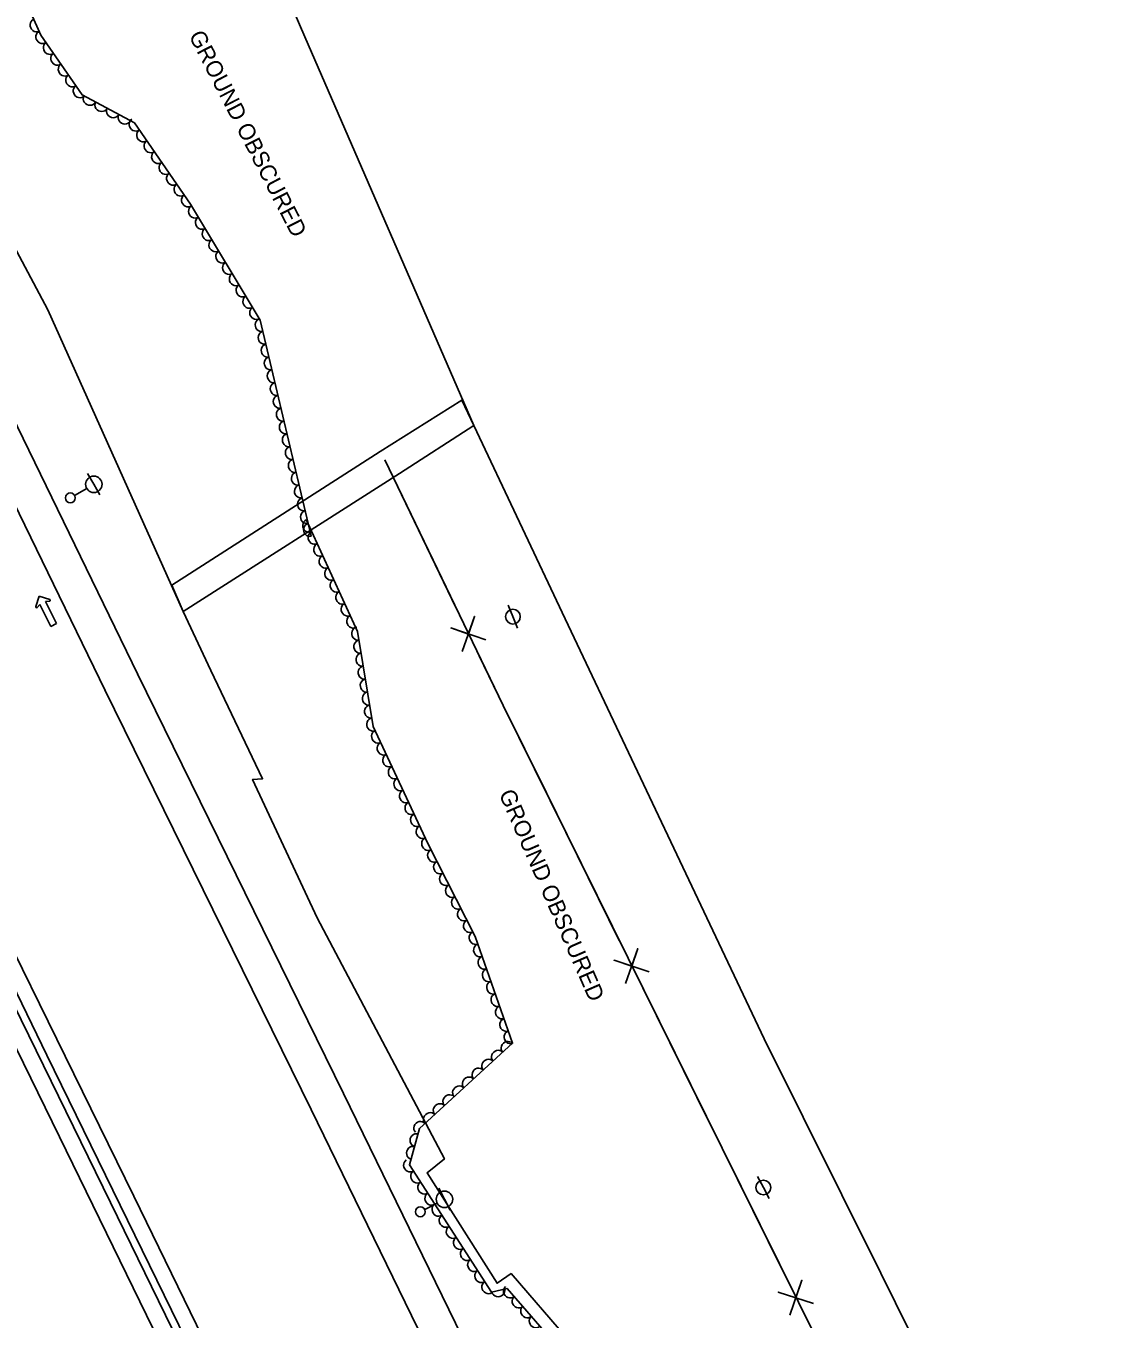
# Model space of a CAD drawing. Extents: x 1746719 to 1766531, y 631721 to 662391.
# Drawn here: x 1763670.9 to 1763998.3, y 634787.8 to 635180.8 of the extents above; entities that cross this region are included whole.
import ezdxf

# ---------------------------------------------------------------- set-up
doc = ezdxf.new("R2010")
doc.units = 0
for name, color, linetype in [('SURVEY - AERIAL SURVEY - Photo Control - Points - Elevations', 7, 'Continuous'), ('SURVEY - AERIAL SURVEY - Photo Control - Points - Locators', 7, 'Continuous'), ('SURVEY - AERIAL SURVEY - Photo Control - Points - Numbers', 7, 'Continuous'), ('SURVEY - AERIAL SURVEY - Photo Control with Text', 7, 'Continuous'), ('SURVEY - CENTERLINE - Existing Roads - Development', 7, 'Continuous'), ('SURVEY - CENTERLINE - Existing Roads Curve Text', 7, 'Continuous')]:
    doc.layers.add(name, color=color, linetype=linetype)

msp = doc.modelspace()

# ---------------------------------------------------------------- linework, layer by layer
at = {"layer": 'SURVEY - AERIAL SURVEY - Photo Control - Points - Elevations'}
for points in [[(1763704.89, 634983.66), (1763640.33, 635116.26), (1763572.67, 635254.52), (1763501.45, 635399.63), (1763427.19, 635551.31), (1763340.37, 635728.58), (1763263.89, 635885.41), (1763187.43, 636041.67), (1763122.68, 636173.79), (1763042.99, 636337.18), (1762975.48, 636475.16), (1762847.24, 636736.51)], [(1763695, 634978.85), (1763630.44, 635111.43), (1763562.79, 635249.68), (1763491.57, 635394.79), (1763417.31, 635546.47), (1763330.49, 635723.75), (1763254.01, 635880.59), (1763177.55, 636036.83), (1763112.8, 636168.96), (1763033.11, 636332.35), (1762965.6, 636470.32), (1762837.37, 636731.67)], [(1764350.74, 633663.32), (1764285.66, 633796.87), (1764204.96, 633961.28), (1764082.89, 634211.1), (1763977.4, 634426.7), (1763851.43, 634684.12), (1763767.48, 634856.35), (1763704.77, 634983.91)], [(1764340.85, 633658.5), (1764275.78, 633792.04), (1764195.08, 633956.44), (1764073, 634206.27), (1763967.52, 634421.86), (1763841.54, 634679.29), (1763757.6, 634851.52), (1763694.9, 634979.06)], [(1764286.91, 633632.22), (1764221.88, 633765.68), (1764141.2, 633930.05), (1764019.1, 634179.91), (1763913.63, 634395.49), (1763787.63, 634652.96), (1763703.71, 634825.14), (1763641.05, 634952.58)], [(1763630.83, 634945.82), (1763681.1, 634843.13), (1763756.43, 634688.91), (1763840.36, 634517.91), (1763911.67, 634371.12), (1763995.88, 634198.93), (1764084.74, 634017.62), (1764168.83, 633846.36), (1764236.28, 633708.97), (1764276.55, 633626.71)]]:
    msp.add_lwpolyline(points, dxfattribs=at)
at = {"layer": 'SURVEY - AERIAL SURVEY - Photo Control - Points - Locators'}
for p, q in [((1763673.88, 635004.32), (1763674.95, 635007.52)), ((1763674.95, 635007.52), (1763673.88, 635004.32)), ((1763674.95, 635007.52), (1763678.15, 635006.45)), ((1763674.95, 635007.52), (1763678.15, 635006.45)), ((1763678.09, 635005.97), (1763676.86, 635005.88)), ((1763676.86, 635005.88), (1763678.09, 635005.97)), ((1763676.86, 635005.88), (1763680.21, 634999.15)), ((1763680.21, 634999.15), (1763676.86, 635005.88)), ((1763675.1, 635005.01), (1763674.29, 635004.08)), ((1763675.1, 635005.01), (1763674.29, 635004.08)), ((1763678.45, 634998.27), (1763675.1, 635005.01)), ((1763678.45, 634998.27), (1763675.1, 635005.01)), ((1763680.21, 634999.15), (1763678.45, 634998.27)), ((1763678.45, 634998.27), (1763680.21, 634999.15))]:
    msp.add_line(p, q, dxfattribs=at)
for points in [[(1763548.12, 635593.75), (1763602.09, 635502.11), (1763634.72, 635435.11), (1763654.54, 635394.31), (1763687.84, 635325.87), (1763724.41, 635250.07), (1763755.64, 635177.54), (1763807.05, 635059.35), (1763784.48, 635044.83), (1763718.75, 635002.85), (1763677.55, 635094.54), (1763623.88, 635195.58), (1763597, 635259.5), (1763593.85, 635330.55), (1763534.99, 635419.78), (1763534.47, 635448.54), (1763499.23, 635506.99)], [(1763835.56, 634781.82), (1763818.39, 634801.6), (1763814.1, 634798.67), (1763792.85, 634832.25), (1763798.09, 634836.48), (1763759.48, 634909.75), (1763739.82, 634951.81), (1763742.83, 634951.99), (1763727.13, 634984.93), (1763718.75, 635002.85), (1763715.23, 635010.81), (1763778.62, 635051.46), (1763803.37, 635067.03), (1763807.05, 635059.35), (1763834.8, 635000.64), (1763895.3, 634872.94), (1763930.71, 634801.72), (1763988.62, 634684.69)]]:
    msp.add_lwpolyline(points, dxfattribs=at)
for centre, start, end in [((1763678.08, 635006.21), 273.9629, 71.4112), ((1763678.08, 635006.21), 273.9629, 71.4112), ((1763674.11, 635004.24), 161.4112, 318.9044), ((1763674.11, 635004.24), 161.4112, 318.9044)]:
    msp.add_arc(centre, 0.246, start, end, dxfattribs=at)
at = {"layer": 'SURVEY - AERIAL SURVEY - Photo Control - Points - Numbers'}
for points in [[(1763635.49, 634947.88), (1763696.6, 634823.22), (1763800.9, 634609.62), (1763896.95, 634413.45), (1764004.19, 634194.3), (1764106.63, 633984.76), (1764197.37, 633799.63), (1764281.43, 633628.12)], [(1764283.41, 633629.46), (1764202.99, 633793.6), (1764120.58, 633962.6), (1764047.91, 634111.29), (1763960.25, 634289.05), (1763909.33, 634393.41), (1763836.64, 634541.81), (1763766.39, 634685.66), (1763677.3, 634867.98), (1763637.77, 634949.46)]]:
    msp.add_lwpolyline(points, dxfattribs=at)
at = {"layer": 'SURVEY - AERIAL SURVEY - Photo Control with Text'}
for points in [[(1763757.64, 635025.71), (1763742.13, 635091.38), (1763720.93, 635126.6), (1763703.87, 635151.31), (1763687.97, 635159.85), (1763675.45, 635177.97), (1763662.35, 635207.2), (1763654.03, 635236.26), (1763644.46, 635264.44), (1763632.66, 635291.09), (1763622.64, 635310.8), (1763612.46, 635333.4), (1763601.95, 635344.88), (1763587.74, 635357.25), (1763574.88, 635360.32), (1763566.88, 635364.92), (1763562.53, 635380.37), (1763564.66, 635403.17), (1763569.57, 635419.76), (1763566.76, 635439.27), (1763560.89, 635459.91), (1763547.84, 635480.28), (1763536.92, 635496.09), (1763521.53, 635518.35)], [(1763833.04, 634778.78), (1763817.14, 634797.12), (1763812.4, 634795.92), (1763787.47, 634834.67), (1763790.56, 634845.74), (1763818.82, 634871.62), (1763807.42, 634904.01), (1763793.05, 634932.3), (1763776.45, 634967.87), (1763771.72, 634996.72), (1763756.04, 635030.82)]]:
    msp.add_lwpolyline(points, dxfattribs=at)
for centre, major_axis in [((1763674.09, 635181), (-0.82, 1.83)), ((1763675.84, 635177.41), (-1.14, 1.65)), ((1763678.11, 635174.12), (-1.14, 1.65)), ((1763680.39, 635170.83), (-1.14, 1.65)), ((1763682.66, 635167.54), (-1.14, 1.65)), ((1763684.93, 635164.24), (-1.14, 1.65)), ((1763687.21, 635160.95), (-1.14, 1.65)), ((1763690.31, 635158.59), (-1.76, 0.95)), ((1763693.84, 635156.7), (-1.76, 0.95)), ((1763697.36, 635154.8), (-1.76, 0.95)), ((1763700.88, 635152.91), (-1.76, 0.95)), ((1763704.22, 635150.81), (-1.14, 1.65)), ((1763706.49, 635147.51), (-1.14, 1.65)), ((1763708.76, 635144.22), (-1.14, 1.65)), ((1763711.03, 635140.93), (-1.14, 1.65)), ((1763713.31, 635137.64), (-1.14, 1.65)), ((1763715.58, 635134.35), (-1.14, 1.65)), ((1763717.85, 635131.06), (-1.14, 1.65)), ((1763720.13, 635127.77), (-1.14, 1.65)), ((1763722.26, 635124.39), (-1.03, 1.71)), ((1763724.33, 635120.96), (-1.03, 1.71)), ((1763726.39, 635117.53), (-1.03, 1.71)), ((1763728.45, 635114.11), (-1.03, 1.71)), ((1763730.51, 635110.68), (-1.03, 1.71)), ((1763732.58, 635107.25), (-1.03, 1.71)), ((1763734.64, 635103.82), (-1.03, 1.71)), ((1763736.7, 635100.4), (-1.03, 1.71)), ((1763738.77, 635096.97), (-1.03, 1.71)), ((1763740.83, 635093.54), (-1.03, 1.71)), ((1763742.47, 635089.94), (-0.46, 1.95)), ((1763743.39, 635086.05), (-0.46, 1.95)), ((1763744.31, 635082.16), (-0.46, 1.95)), ((1763745.23, 635078.27), (-0.46, 1.95)), ((1763746.15, 635074.37), (-0.46, 1.95)), ((1763747.07, 635070.48), (-0.46, 1.95)), ((1763747.99, 635066.59), (-0.46, 1.95)), ((1763748.91, 635062.69), (-0.46, 1.95)), ((1763749.83, 635058.8), (-0.46, 1.95)), ((1763750.74, 635054.91), (-0.46, 1.95)), ((1763751.66, 635051.02), (-0.46, 1.95)), ((1763752.58, 635047.12), (-0.46, 1.95)), ((1763753.5, 635043.23), (-0.46, 1.95)), ((1763754.42, 635039.34), (-0.46, 1.95)), ((1763755.34, 635035.44), (-0.46, 1.95)), ((1763756.26, 635031.55), (-0.46, 1.95)), ((1763756.94, 635028.87), (-0.84, 1.82)), ((1763757.18, 635027.66), (-0.46, 1.95)), ((1763758.61, 635025.23), (-0.84, 1.82)), ((1763760.28, 635021.6), (-0.84, 1.82)), ((1763761.95, 635017.96), (-0.84, 1.82)), ((1763763.62, 635014.33), (-0.84, 1.82)), ((1763765.3, 635010.7), (-0.84, 1.82)), ((1763766.97, 635007.06), (-0.84, 1.82)), ((1763768.64, 635003.43), (-0.84, 1.82)), ((1763770.31, 634999.79), (-0.84, 1.82)), ((1763771.82, 634996.11), (-0.32, 1.97)), ((1763772.47, 634992.16), (-0.32, 1.97)), ((1763773.12, 634988.22), (-0.32, 1.97)), ((1763773.76, 634984.27), (-0.32, 1.97)), ((1763774.41, 634980.32), (-0.32, 1.97)), ((1763775.06, 634976.37), (-0.32, 1.97)), ((1763775.71, 634972.43), (-0.32, 1.97)), ((1763776.35, 634968.48), (-0.32, 1.97)), ((1763777.88, 634964.8), (-0.85, 1.81)), ((1763779.57, 634961.18), (-0.85, 1.81)), ((1763781.27, 634957.56), (-0.85, 1.81)), ((1763782.96, 634953.93), (-0.85, 1.81)), ((1763784.65, 634950.31), (-0.85, 1.81)), ((1763786.34, 634946.68), (-0.85, 1.81)), ((1763788.03, 634943.06), (-0.85, 1.81)), ((1763789.72, 634939.43), (-0.85, 1.81)), ((1763791.41, 634935.81), (-0.85, 1.81)), ((1763793.11, 634932.18), (-0.91, 1.78)), ((1763794.92, 634928.62), (-0.91, 1.78)), ((1763796.73, 634925.05), (-0.91, 1.78)), ((1763798.54, 634921.48), (-0.91, 1.78)), ((1763800.35, 634917.92), (-0.91, 1.78)), ((1763802.17, 634914.35), (-0.91, 1.78)), ((1763803.98, 634910.79), (-0.91, 1.78)), ((1763805.79, 634907.22), (-0.91, 1.78)), ((1763807.55, 634903.63), (-0.66, 1.89)), ((1763808.88, 634899.86), (-0.66, 1.89)), ((1763810.21, 634896.09), (-0.66, 1.89)), ((1763811.54, 634892.31), (-0.66, 1.89)), ((1763812.86, 634888.54), (-0.66, 1.89)), ((1763814.19, 634884.77), (-0.66, 1.89)), ((1763815.52, 634880.99), (-0.66, 1.89)), ((1763816.85, 634877.22), (-0.66, 1.89)), ((1763817.3, 634870.23), (1.47, 1.35)), ((1763818.18, 634873.45), (-0.66, 1.89)), ((1763814.35, 634867.53), (1.47, 1.35)), ((1763808.45, 634862.12), (1.47, 1.35)), ((1763811.4, 634864.82), (1.47, 1.35)), ((1763805.5, 634859.42), (1.47, 1.35)), ((1763802.55, 634856.72), (1.47, 1.35)), ((1763796.65, 634851.31), (1.47, 1.35)), ((1763799.6, 634854.02), (1.47, 1.35)), ((1763793.7, 634848.61), (1.47, 1.35)), ((1763790.75, 634845.91), (1.47, 1.35)), ((1763789.56, 634842.13), (0.54, 1.93)), ((1763788.48, 634838.28), (0.54, 1.93)), ((1763787.61, 634834.46), (-1.08, 1.68)), ((1763789.77, 634831.09), (-1.08, 1.68)), ((1763791.93, 634827.73), (-1.08, 1.68)), ((1763794.1, 634824.36), (-1.08, 1.68)), ((1763796.26, 634821), (-1.08, 1.68)), ((1763798.43, 634817.64), (-1.08, 1.68)), ((1763800.59, 634814.27), (-1.08, 1.68)), ((1763802.75, 634810.91), (-1.08, 1.68)), ((1763804.92, 634807.54), (-1.08, 1.68)), ((1763807.08, 634804.18), (-1.08, 1.68)), ((1763809.25, 634800.82), (-1.08, 1.68)), ((1763811.41, 634797.45), (-1.08, 1.68)), ((1763817.98, 634796.15), (-1.31, 1.51)), ((1763814.51, 634796.45), (-1.94, -0.49)), ((1763820.6, 634793.12), (-1.31, 1.51)), ((1763823.22, 634790.1), (-1.31, 1.51)), ((1763825.84, 634787.08), (-1.31, 1.51))]:
    msp.add_ellipse(centre, major_axis=major_axis, ratio=0.940188, start_param=0, end_param=3.141593, dxfattribs=at)
at = {"layer": 'SURVEY - CENTERLINE - Existing Roads - Development'}
for p, q in [((1763691.55, 635041.5), (1763689.67, 635044.75)), ((1763691.55, 635041.5), (1763693.42, 635038.25)), ((1763685.7, 635038.12), (1763689.38, 635040.25)), ((1763818.93, 635001.28), (1763817.53, 635004.76)), ((1763818.93, 635001.28), (1763820.34, 634997.8)), ((1763895.05, 634827.77), (1763893.32, 634831.1)), ((1763798.12, 634824.19), (1763796.39, 634827.52)), ((1763895.05, 634827.77), (1763896.77, 634824.44)), ((1763792.12, 634821.08), (1763795.9, 634823.04)), ((1763798.12, 634824.19), (1763799.84, 634820.85))]:
    msp.add_line(p, q, dxfattribs=at)
for centre, radius in [((1763691.55, 635041.5), 2.5), ((1763684.4, 635037.37), 1.5), ((1763818.93, 635001.28), 2.25), ((1763895.05, 634827.77), 2.25), ((1763798.12, 634824.19), 2.5), ((1763790.79, 634820.39), 1.5)]:
    msp.add_circle(centre, radius, dxfattribs=at)
at = {"layer": 'SURVEY - CENTERLINE - Existing Roads Curve Text'}
for points in [[(1763780.02, 635048.91), (1763815.95, 634974.29), (1763882.51, 634839.7), (1763981, 634641.08), (1764071.7, 634397.09), (1764118.55, 634291.37), (1764126.02, 634276.66), (1764171.26, 634190.33), (1764227.21, 634073.36), (1764288.57, 633947.89), (1764347.68, 633826.17), (1764406.17, 633707.92)], [(1763780.02, 635048.91), (1763801.71, 635003.86)], [(1763810.69, 634994.2), (1763800.06, 634997.84), (1763805.4, 634995.98), (1763807.26, 635001.32), (1763803.48, 634990.73)], [(1763808.7, 634989.35), (1763815.95, 634974.29), (1763829.11, 634947.68)], [(1763829.11, 634947.68), (1763851.27, 634902.86)], [(1763860.35, 634893.3), (1763849.68, 634896.83), (1763855.04, 634895.02), (1763856.85, 634900.38), (1763853.18, 634889.75)], [(1763858.41, 634888.43), (1763878.98, 634846.84)], [(1763878.98, 634846.84), (1763882.51, 634839.7), (1763901.18, 634802.04)], [(1763910.28, 634792.49), (1763899.6, 634796.01), (1763904.96, 634794.2), (1763906.77, 634799.56), (1763903.11, 634788.93)]]:
    msp.add_lwpolyline(points, dxfattribs=at)

# ---------------------------------------------------------------- texts
at = {"layer": 'SURVEY - AERIAL SURVEY - Photo Control - Points - Locators'}
for rotation, p in [(297.2609, (1763720.28, 635177.85)), (293.6411, (1763814.56, 634947.46))]:
    msp.add_text('GROUND OBSCURED', height=5, rotation=rotation, dxfattribs=at).set_placement(p)

doc.saveas('drawing.dxf')
